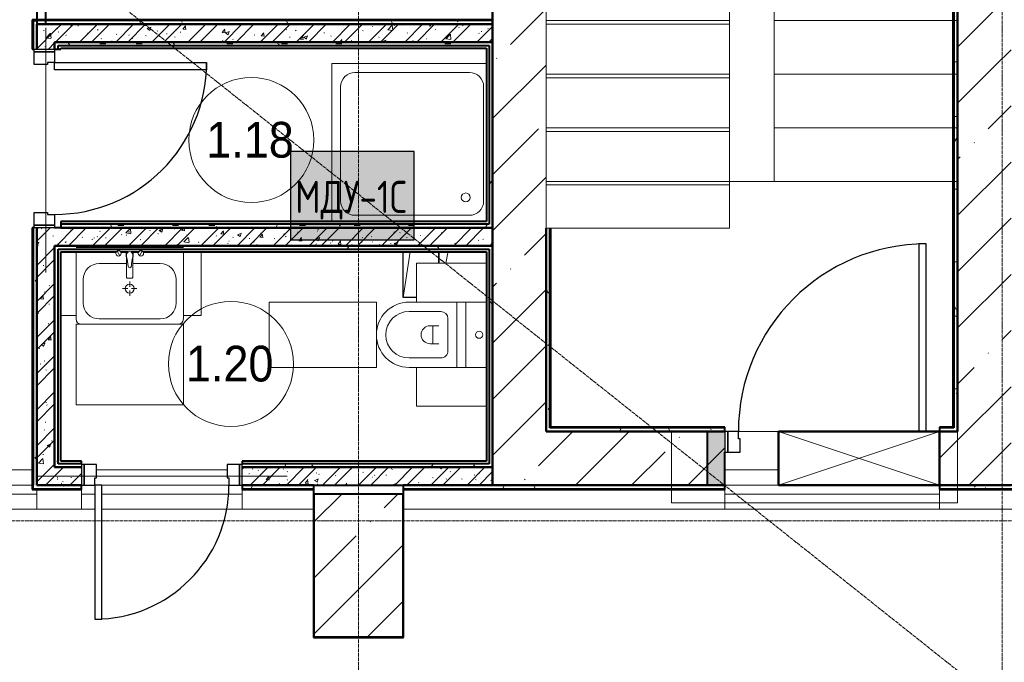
# Model space of a CAD drawing. Header units: millimetres. Extents: x -135639 to 224623, y -383017 to -59102.
# Tile 353 of 494: x 79918 to 85426, y -178213 to -174616. Entities that reach past the tile are written whole.
import ezdxf

# ---------------------------------------------------------------- set-up
doc = ezdxf.new("R2010")
doc.units = ezdxf.units.MM
for name, pattern in [('ADSK_Линия сетки', [25, 20, -2.5, 0, -2.5]), ('Линия сетки', [25, 20, -2.5, 0, -2.5]), ('Сверху', [3.96875, 2.38125, -1.5875]), ('Сверху_2_', [4.5, 3, -1.5]), ('Штрих_3_1_5_', [4.5, 3, -1.5])]:
    doc.linetypes.add(name, pattern=pattern)
for name, color, linetype, lineweight in [('A-000-M_MASS', 7, 'Continuous', 18), ('A-010-A_ROOM', 7, 'Continuous', 20), ('A-200-M_WALL', 7, 'Continuous', 18), ('A-200-M_WALL_EXT', 7, 'Continuous', 18), ('A-200-M_WALL_INT', 7, 'Continuous', 18), ('A-200-M_WALL_PAT', 7, 'Continuous', 40), ('A-242-M_STAIR', 7, 'Continuous', 18), ('A-242-MB_STAIR', 7, 'Сверху_2_', 18), ('A-314-M_WINDOW', 7, 'Continuous', 18), ('A-325-M_DOOR', 7, 'Continuous', 18), ('A-325-M_DOOR__FRAME', 7, 'Continuous', 30), ('A-325-M_DOOR_OPENING', 7, 'Continuous', 18), ('A-325-M_DOOR_PANEL', 7, 'Continuous', 30), ('A-700-M_FFE', 7, 'Continuous', 18), ('M-520-M_DRAINAGE_FW', 7, 'Continuous', 18), ('S-280-M_COLUMN', 7, 'Continuous', 18), ('S-280-M_STRUCT_FRAME', 7, 'Continuous', 18), ('Z-030-M_GRID', 7, 'Continuous', 9), ('Z-060-M_DETAIL', 7, 'Continuous', 18), ('Арматура воздуховодов', 7, 'Continuous', 18), ('ОС', 5, 'Continuous', 25)]:
    doc.layers.add(name, color=color, linetype=linetype, lineweight=lineweight)
doc.layers.add('ССПС', color=5, linetype='Continuous')
doc.styles.add('1111', font='isocpeur.ttf')
doc.styles.add('Arial_2', font='arial.ttf', dxfattribs={"width": 0.9, "height": 400})
pattern_1 = [(50, (0, 0), (218.62117, -19.1268), [22.86, -251.46]), (355, (0, 0), (-42.2919, 229.2684), [18.288, -201.168]), (100.451, (18.22, -1.6), (176.33107, 210.13963), [19.428, -213.708]), (46.184, (0, 60.96), (325.29495, -50.45164), [34.29, -377.19]), (96.636, (27.1, 56.76), (284.883, 296.9127), [29.142, -320.562]), (351.184, (0, 60.96), (284.8858, 296.9107), [27.432, -301.752]), (21, (30.48, 45.72), (181.93753, -122.71832), [22.86, -251.46]), (326, (30.48, 45.72), (74.1622, 221.0262), [18.288, -201.168]), (71.451, (45.64, 35.5), (256.10035, 98.30526), [19.428, -213.708]), (37.5, (0, 0), (3.70639, 101.465895), [3.353, -195.377, 3.353, -200.863, -201.93]), (37.5, (0, 0), (3.70639, 101.465895), [-402.946, 3.353, -198.577]), (7.5, (0, 0), (80.18358, 120.21653), [3.353, -113.081, 3.353, -190.805, -76.962]), (7.5, (0, 0), (80.18358, 120.21653), [-310.591, 3.353, -73.609]), (327.5, (-67.97, 0), (162.70865, -6.87497), [3.353, -72.847, 3.353, -234.391, -315.468]), (327.5, (-67.97, 0), (162.70865, -6.87497), [-313.944, 3.353, -312.115]), (317.5, (-98.45, 0), (177.75468, 30.51183), [3.353, -95.707, 3.353, -154.534, -224.028]), (317.5, (-98.45, 0), (177.75468, 30.51183), [-256.946, 3.353, -220.675])]
pattern_2 = [(45, (0, 0), (-101.02788, 101.02788), []), (45, (67.35, 0), (-101.02788, 101.02788), [])]
pattern_3 = [(0, (0, 0), (406.4, 101.6), [33.528, -271.272, 33.528, -271.272, -1625.6]), (0, (0, 0), (406.4, 101.6), [-609.6, 33.528, -576.072, 33.528, -271.272, -711.2]), (0, (0, 0), (406.4, 101.6), [-1524, 33.528, -169.672, 33.528, -474.472]), (120, (152.4, 50.8), (-291.18818, 301.15272), [33.528, -271.272, 33.528, -271.272, -1625.6]), (120, (152.4, 50.8), (-291.18818, 301.15272), [-609.6, 33.528, -576.072, 33.528, -271.272, -711.2]), (120, (152.4, 50.8), (-291.18818, 301.15272), [-1524, 33.528, -169.672, 33.528, -474.472]), (240, (203.2, 254), (-115.21182, -402.75272), [33.528, -271.272, 33.528, -271.272, -1625.6]), (240, (203.2, 254), (-115.21182, -402.75272), [-609.6, 33.528, -576.072, 33.528, -271.272, -711.2]), (240, (203.2, 254), (-115.21182, -402.75272), [-1524, 33.528, -169.672, 33.528, -474.472])]
pattern_4 = [(45, (0, 0), (-314.309, 314.309), []), (45, (314.3, 0), (-314.309, 314.309), [555.625, -111.125, 3.353, -107.772])]

# ---------------------------------------------------------------- blocks, each defined once
blk = doc.blocks.new('MR_Унитаз напольный - Санузел с ванной-V35-B1_-7_650_')
at = {"layer": 'M-520-M_DRAINAGE_FW', "color": 253, "true_color": 0xaaaaaa}
for p, q in [((-182.5, 165), (-182.5, 50)), ((182.5, 50), (182.5, 165)), ((-182.5, 50), (182.5, 50)), ((182.5, 50), (-182.5, 50)), ((-182.5, 50), (-182.5, 0)), ((-182.5, 0), (182.5, 0)), ((182.5, 0), (182.5, 50)), ((182.5, 0), (-182.5, 0)), ((-182.5, 0), (-182.5, -267.5)), ((-90, -50), (90, -50)), ((182.5, -267.5), (182.5, 0)), ((-130, -267.5), (-130, -90)), ((-50, -150), (-50, -100)), ((50, -100), (50, -150)), ((130, -90), (130, -267.5)), ((-50, -135), (50, -135))]:
    blk.add_line(p, q, dxfattribs=at)
for centre, radius, start, end in [((0, 125), 20, 0, 180), ((0, 125), 20, 180, 0), ((-90, -90), 40, 90, 180), ((90, -90), 40, 360, 90), ((0, -150), 50, 180, 0), ((0, -267.5), 182.5, 180, 360), ((0, -267.5), 130, 180, 0)]:
    blk.add_arc(centre, radius, start, end, dxfattribs=at)
blk = doc.blocks.new('MR_Зона обслуживания - MR_Зона обслуживания-2663528-B1_-7_650_')
at = {"layer": 'A-700-M_FFE', "color": 253, "lineweight": 9, "true_color": 0xaaaaaa}
for p, q in [((182.5, 0), (-182.5, 0)), ((-182.5, 0), (-182.5, -600)), ((182.5, -600), (182.5, 0)), ((-182.5, -600), (182.5, -600))]:
    blk.add_line(p, q, dxfattribs=at)
blk = doc.blocks.new('MR_Зона обслуживания - MR_Зона обслуживания-V36-B1_-7_650_')
at = {"layer": 'A-700-M_FFE', "color": 253, "lineweight": 9, "true_color": 0xaaaaaa}
for p, q in [((108.8, -425), (108.8, -35)), ((-108.8, -425), (108.8, -425))]:
    blk.add_line(p, q, dxfattribs=at)
blk = doc.blocks.new('MR_Зона обслуживания - MR_Зона обслуживания-V37-B1_-7_650_')
at = {"layer": 'A-700-M_FFE', "color": 253, "lineweight": 9, "true_color": 0xaaaaaa}
for p, q in [((-108.8, -35), (-108.8, -425)), ((-108.8, -425), (108.8, -425))]:
    blk.add_line(p, q, dxfattribs=at)
blk = doc.blocks.new('A_PLU_WashingBath - A_PLU_WashingBath-V38-B1_-7_650_')
at = {"layer": 'M-520-M_DRAINAGE_FW', "color": 253, "true_color": 0xaaaaaa}
for p, q in [((-320, 400), (320, 400)), ((450, -450), (450, 435)), ((-400, -320), (-400, 320)), ((400, 320), (400, -320)), ((320, -400), (-320, -400)), ((-415, -450), (450, -450))]:
    blk.add_line(p, q, dxfattribs=at)
blk.add_circle((-300, 300), 25, dxfattribs=at)
for centre, start, end in [((-320, 320), 90, 180), ((320, 320), 0, 90), ((-320, -320), 180, 270), ((320, -320), 270, 0)]:
    blk.add_arc(centre, 80, start, end, dxfattribs=at)
blk = doc.blocks.new('MR_Тумба-Умывальник с зеркалом - Тумба-умывальник_600-V39-B1_-7_650_')
at = {"layer": 'M-520-M_DRAINAGE_FW', "color": 253, "true_color": 0xaaaaaa}
for p, q in [((-300, -20), (300, -20)), ((-69.7, -39.8), (-55.6, -66.3)), ((-20, -45), (-20, -73.1)), ((20, -73.1), (20, -45)), ((69.7, -39.8), (55.6, -66.3)), ((-17, -110), (-170, -110)), ((-20, -73.1), (-17, -73.1)), ((-17, -60), (-17, -73.1)), ((-17, -73.1), (-17, -187.9)), ((17, -73.1), (17, -60)), ((17, -187.9), (17, -73.1)), ((17, -73.1), (20, -73.1)), ((170, -110), (17, -110)), ((-260, -200), (-260, -330)), ((-14, -190.9), (14, -190.9)), ((0, -210), (0, -240)), ((260, -330), (260, -200)), ((-10, -250), (-40, -250)), ((0, -290), (0, -260)), ((40, -250), (10, -250)), ((-300, -400), (-300, -420)), ((-170, -420), (170, -420)), ((300, -420), (300, -400))]:
    blk.add_line(p, q, dxfattribs=at)
for centre, radius, start, end in [((-62.7, -53.1), 15, 360, 180), ((-62.7, -53.1), 15, 180, 360), ((0, -60), 17, 360, 180), ((62.7, -53.1), 15, 360, 180), ((62.7, -53.1), 15, 180, 360), ((-170, -200), 90, 90, 180), ((-217.6, -129.9), 208.5, 1.5946, 15.8177), ((217.6, -129.9), 208.5, 164.1823, 178.4054), ((170, -200), 90, 360, 90), ((0, -124.1), 9.19, 180, 360), ((-14, -187.9), 3, 180, 270), ((-14, -187.9), 3, 195, 255), ((14, -187.9), 3, 270, 0), ((14, -187.9), 3, 285, 345), ((0, -250), 25, 0, 180), ((0, -250), 25, 180, 0), ((-170, -330), 90, 180, 270), ((170, -330), 90, 270, 360), ((-270, -420), 30, 180, 270), ((270, -420), 30, 270, 360)]:
    blk.add_arc(centre, radius, start, end, dxfattribs=at)
blk = doc.blocks.new('MR_Зона обслуживания - MR_Зона обслуживания-2663546-B1_-7_650_')
at = {"layer": 'A-700-M_FFE', "color": 253, "lineweight": 9, "true_color": 0xaaaaaa}
for p, q in [((300, 0), (-300, 0)), ((-300, 0), (-300, -450)), ((300, -450), (300, 0)), ((-300, -450), (300, -450))]:
    blk.add_line(p, q, dxfattribs=at)
blk = doc.blocks.new('MR_Зона обслуживания - MR_Зона обслуживания-V40-B1_-7_650_')
at = {"layer": 'A-700-M_FFE', "color": 253, "lineweight": 9, "true_color": 0xaaaaaa}
for p, q in [((-50, -45), (-50, -400)), ((50, -400), (50, -45)), ((-50, -400), (50, -400))]:
    blk.add_line(p, q, dxfattribs=at)
blk = doc.blocks.new('MR_Зона обслуживания - MR_Зона обслуживания-V41-B1_-7_650_')
at = {"layer": 'A-700-M_FFE', "color": 253, "lineweight": 9, "true_color": 0xaaaaaa}
for p, q in [((50, -400), (50, -45)), ((-35, -400), (50, -400))]:
    blk.add_line(p, q, dxfattribs=at)
blk = doc.blocks.new('101_Дверь_Однопольная - _ПЧ_Мет_700х2000_Служеб помещения_EI30_Л-4453964-B1_-7_650_')
at = {"layer": 'A-325-M_DOOR', "color": 253, "lineweight": 30, "true_color": 0xaaaaaa}
for p, q in [((-435, 50), (-450, 50)), ((-450, 50), (-450, -65)), ((-435, -65), (-435, 50)), ((450, 50), (435, 50)), ((435, 50), (435, -65)), ((450, -65), (450, 50)), ((-450, -65), (-435, -65)), ((435, -65), (450, -65))]:
    blk.add_line(p, q, dxfattribs=at)
at = {"layer": 'A-325-M_DOOR__FRAME', "color": 253, "true_color": 0xaaaaaa}
for p, q in [((-375, 50), (-435, 50)), ((-435, 50), (-435, -65)), ((-375, 10), (-375, 50)), ((-365, 10), (-375, 10)), ((-365, -65), (-365, 10)), ((375, 10), (365, 10)), ((365, 10), (365, -65)), ((435, 50), (375, 50)), ((375, 50), (375, 10)), ((435, -65), (435, 50)), ((-435, -65), (-365, -65)), ((365, -65), (435, -65))]:
    blk.add_line(p, q, dxfattribs=at)
at = {"layer": 'A-325-M_DOOR_PANEL', "color": 253, "true_color": 0xaaaaaa}
for p, q in [((375, 800), (335, 800)), ((335, 800), (335, 50)), ((375, 50), (375, 800)), ((335, 50), (375, 50))]:
    blk.add_line(p, q, dxfattribs=at)
blk.add_arc((375, 50), 750, 90, 180, dxfattribs=at)
blk = doc.blocks.new('101_Дверь_Однопольная - _ПЧ_Мет_800х2000_Служеб помещения_EI30_Пр-4453914-B1_-7_650_')
at = {"layer": 'A-325-M_DOOR', "color": 253, "lineweight": 30, "true_color": 0xaaaaaa}
for p, q in [((-500, 50), (-485, 50)), ((-500, -65), (-500, 50)), ((-485, 50), (-485, -65)), ((485, -65), (485, 50)), ((485, 50), (500, 50)), ((500, 50), (500, -65)), ((-485, -65), (-500, -65)), ((500, -65), (485, -65))]:
    blk.add_line(p, q, dxfattribs=at)
at = {"layer": 'A-325-M_DOOR__FRAME', "color": 253, "true_color": 0xaaaaaa}
for p, q in [((-485, 50), (-425, 50)), ((-485, -65), (-485, 50)), ((-425, 50), (-425, 10)), ((-425, 10), (-415, 10)), ((-415, 10), (-415, -65)), ((415, 10), (425, 10)), ((415, -65), (415, 10)), ((425, 50), (485, 50)), ((425, 10), (425, 50)), ((485, 50), (485, -65)), ((-415, -65), (-485, -65)), ((485, -65), (415, -65))]:
    blk.add_line(p, q, dxfattribs=at)
at = {"layer": 'A-325-M_DOOR_PANEL', "color": 253, "true_color": 0xaaaaaa}
for p, q in [((-425, 900), (-385, 900)), ((-425, 50), (-425, 900)), ((-385, 900), (-385, 50)), ((-385, 50), (-425, 50))]:
    blk.add_line(p, q, dxfattribs=at)
blk.add_arc((-425, 50), 850, 0, 90, dxfattribs=at)
blk = doc.blocks.new('101_Дверь_Однопольная - _ПЧ_Мет_1000х2000_ЛК_EIS60_Л-3415675-B1_-7_650_')
at = {"layer": 'A-325-M_DOOR', "color": 253, "lineweight": 30, "true_color": 0xaaaaaa}
for p, q in [((-585, 150), (-600, 150)), ((-600, 150), (-600, 35)), ((-585, 35), (-585, 150)), ((-600, 35), (-585, 35))]:
    blk.add_line(p, q, dxfattribs=at)
at = {"layer": 'A-325-M_DOOR__FRAME', "color": 253, "true_color": 0xaaaaaa}
for p, q in [((-525, 150), (-585, 150)), ((-585, 150), (-585, 35)), ((-525, 110), (-525, 150)), ((-515, 110), (-525, 110)), ((-515, 35), (-515, 110)), ((-585, 35), (-515, 35))]:
    blk.add_line(p, q, dxfattribs=at)
at = {"layer": 'A-325-M_DOOR_PANEL', "color": 253, "true_color": 0xaaaaaa}
for p, q in [((525, 1200), (485, 1200)), ((485, 1200), (485, 150)), ((525, 150), (525, 1200))]:
    blk.add_line(p, q, dxfattribs=at)
blk.add_arc((525, 150), 1050, 90, 180, dxfattribs=at)
blk = doc.blocks.new('ПР - _ПЧ_900_100_Оп250-250_Шаг300_Арм16_Арм10-V82-B1_-7_650_')
at = {"layer": 'S-280-M_STRUCT_FRAME', "color": 21, "true_color": 0xffaaaa}
for p, q in [((-700, 0), (700, 0)), ((-700, 0), (-450, 0)), ((-365, 0), (365, 0)), ((450, 0), (700, 0))]:
    blk.add_line(p, q, dxfattribs=at)
blk = doc.blocks.new('ПР - _ПЧ_1000_100_Оп250-120_Шаг300_Арм16_Арм10-3254815-B1_-7_650_')
at = {"layer": 'S-280-M_STRUCT_FRAME', "color": 21, "true_color": 0xffaaaa}
for p, q in [((-620, 0), (750, 0)), ((-620, 0), (-500, 0)), ((-415, 0), (415, 0)), ((-415, 0), (415, 0)), ((500, 0), (750, 0))]:
    blk.add_line(p, q, dxfattribs=at)
blk = doc.blocks.new('CP_ДШ_Hanytex_TopJoint 24C_Половина - CP_ДШ_Hanytex_TopJoint 24C_Половина-3657793-B1_-7_650_')
at = {"layer": 'A-000-M_MASS', "color": 253, "true_color": 0xaaaaaa}
for p, q in [((0, 0), (0, 110)), ((250, 110), (0, 110)), ((250, 110), (250, 0))]:
    blk.add_line(p, q, dxfattribs=at)
blk = doc.blocks.new('CP_ДШ_Hanytex_TopJoint 24C_Половина - CP_ДШ_Hanytex_TopJoint 24C_Половина-3669865-B1_-7_650_')
at = {"layer": 'A-000-M_MASS', "color": 253, "true_color": 0xaaaaaa}
for p, q in [((400, 110), (0, 110)), ((400, 110), (400, 0)), ((0, 0), (0, 25))]:
    blk.add_line(p, q, dxfattribs=at)
blk = doc.blocks.new('CP_ДШ_Hanytex_TopJoint 24C_Половина - CP_ДШ_Hanytex_TopJoint 24C_Половина-3657791-B1_-7_650_')
at = {"layer": 'A-000-M_MASS', "color": 253, "true_color": 0xaaaaaa}
for p, q in [((0, 0), (0, 110)), ((1800, 110), (0, 110)), ((1800, 25), (1800, 0))]:
    blk.add_line(p, q, dxfattribs=at)
blk = doc.blocks.new('CP_ДШ_Hanytex_TopJoint 24C_Половина - CP_ДШ_Hanytex_TopJoint 24C_Половина-4553048-B1_-7_650_')
at = {"layer": 'A-000-M_MASS', "color": 253, "true_color": 0xaaaaaa}
for q in [(25, 110), (600, 0)]:
    blk.add_line((600, 110), q, dxfattribs=at)
blk = doc.blocks.new('CP_ДШ_Hanytex_TopJoint 24C - CP_ДШ_Hanytex_TopJoint 24C-3950307-B1_-7_650_')
at = {"layer": 'A-000-M_MASS', "color": 253, "true_color": 0xaaaaaa}
for p, q in [((1525, 110), (400, 110)), ((0, 25), (0, -25)), ((0, -110), (0, 25)), ((1525, 25), (400, 25)), ((1550, -25), (1550, 0)), ((1550, 0), (1550, -110)), ((0, -25), (1550, -25)), ((1550, -110), (0, -110))]:
    blk.add_line(p, q, dxfattribs=at)
blk = doc.blocks.new('CP_ДШ_Hanytex_TopJoint 24C - CP_ДШ_Hanytex_TopJoint 24C_на опорах-4281669-B1_-7_650_')
at = {"layer": 'A-000-M_MASS', "color": 253, "true_color": 0xaaaaaa}
for p, q in [((815, 110), (85, 110)), ((0, 0), (0, -25)), ((0, -110), (0, 0)), ((825, 25), (115, 25)), ((900, -25), (900, 0)), ((900, 0), (900, -110)), ((0, -25), (75, -25)), ((115, -25), (900, -25)), ((75, -110), (0, -110)), ((900, -110), (115, -110))]:
    blk.add_line(p, q, dxfattribs=at)
blk = doc.blocks.new('CP_ДШ_Hanytex_TopJoint 24C - CP_ДШ_Hanytex_TopJoint 24C-V135-B1_-7_650_')
at = {"layer": 'A-000-M_MASS', "color": 253, "true_color": 0xaaaaaa}
for p, q in [((300, 110), (0, 110)), ((300, 25), (0, 25)), ((0, 0), (0, -25)), ((0, -110), (0, 0)), ((1200, -25), (1200, 0)), ((1200, 0), (1200, -110)), ((0, -25), (1200, -25)), ((1200, -110), (0, -110))]:
    blk.add_line(p, q, dxfattribs=at)
blk = doc.blocks.new('135_SLK_GD_AR_rvt-1-B1_-7_650_')
at = {"layer": 'A-200-M_WALL_PAT', "lineweight": 9, "true_color": 0xaaaaaa}
h = blk.add_hatch(dxfattribs=at)
h.set_pattern_fill('FP_11', color=253, style=0, pattern_type=2)
h.set_pattern_definition(pattern_3)
h.paths.add_polyline_path([(91020, 15920), (91020, 17037.5), (91000, 17037.5), (91000, 15920)])
h.paths.add_polyline_path([(91016.6, 20940), (91020, 20940), (91020, 21980), (91000, 21980), (91000, 20940)])
h = blk.add_hatch(dxfattribs=at)
h.set_pattern_fill('FP_11', color=253, style=0, pattern_type=2)
h.set_pattern_definition(pattern_3)
h.paths.add_polyline_path([(93280, 15920), (93300, 15920), (93300, 22000), (93280, 22000), (93280, 15925)])
h = blk.add_hatch(dxfattribs=at)
h.set_pattern_fill('FP_11', color=253, style=0, pattern_type=2)
h.set_pattern_definition(pattern_3)
h.paths.add_polyline_path([(88150, 15600), (88150, 17040), (88130, 17040), (88130, 15600)])
h.paths.add_polyline_path([(88130, 18040), (88150, 18040), (88150, 18200), (88130, 18200)])
h = blk.add_hatch(dxfattribs=at)
h.set_pattern_fill('FP_11', color=253, style=0, pattern_type=2)
h.set_pattern_definition(pattern_3)
h.paths.add_polyline_path([(90700, 18180), (90700, 18200), (88150, 18200), (88150, 18180), (90163.4, 18180)])
h = blk.add_hatch(dxfattribs=at)
h.set_pattern_fill('FP_1', color=253, style=0, pattern_type=2)
h.set_pattern_definition(pattern_1)
h.paths.add_polyline_path([(88150, 15600), (88250, 15600), (88250, 17040), (88150, 17040), (88150, 15786)])
h.paths.add_polyline_path([(88150, 18040), (88250, 18040), (88250, 18180), (88150, 18180)])
h = blk.add_hatch(dxfattribs=at)
h.set_pattern_fill('FP_2', color=253, style=0, pattern_type=2)
h.set_pattern_definition(pattern_2)
h.paths.add_polyline_path([(88150, 15600), (88250, 15600), (88250, 17040), (88150, 17040), (88150, 15786)])
h.paths.add_polyline_path([(88150, 18040), (88250, 18040), (88250, 18180), (88150, 18180)])
h = blk.add_hatch(dxfattribs=at)
h.set_pattern_fill('FP_1', color=253, style=0, pattern_type=2)
h.set_pattern_definition(pattern_1)
h.paths.add_polyline_path([(88250, 18080), (90700, 18080), (90700, 18180), (88250, 18180)])
h = blk.add_hatch(dxfattribs=at)
h.set_pattern_fill('FP_2', color=253, style=0, pattern_type=2)
h.set_pattern_definition(pattern_2)
h.paths.add_polyline_path([(88250, 18080), (90700, 18080), (90700, 18180), (88250, 18180)])
h = blk.add_hatch(dxfattribs=at)
h.set_pattern_fill('FP_11', color=253, style=0, pattern_type=2)
h.set_pattern_definition(pattern_3)
h.paths.add_polyline_path([(88270, 18060), (90680, 18060), (90680, 18080), (88250, 18080), (88250, 18060)])
h = blk.add_hatch(dxfattribs=at)
h.set_pattern_fill('FP_11', color=253, style=0, pattern_type=2)
h.set_pattern_definition(pattern_3)
h.paths.add_polyline_path([(90700, 17040), (90700, 18080), (90680, 18080), (90680, 17040)])
h = blk.add_hatch(dxfattribs=at)
h.set_pattern_fill('FP_1', color=253, style=0, pattern_type=2)
h.set_pattern_definition(pattern_1)
h.paths.add_polyline_path([(89221.9, 16940), (90700, 16940), (90700, 17040), (88250, 17040), (88250, 16940), (88751.1, 16940)])
h = blk.add_hatch(dxfattribs=at)
h.set_pattern_fill('FP_2', color=253, style=0, pattern_type=2)
h.set_pattern_definition(pattern_2)
h.paths.add_polyline_path([(89221.9, 16940), (90700, 16940), (90700, 17040), (88250, 17040), (88250, 16940), (88751.1, 16940)])
h = blk.add_hatch(dxfattribs=at)
h.set_pattern_fill('FP_11', color=253, style=0, pattern_type=2)
h.set_pattern_definition(pattern_3)
h.paths.add_polyline_path([(89221.9, 17040), (90680, 17040), (90680, 17060), (88285, 17060), (88285, 17040), (88751.1, 17040)])
h = blk.add_hatch(dxfattribs=at)
h.set_pattern_fill('FP_11', color=253, style=0, pattern_type=2)
h.set_pattern_definition(pattern_3)
h.paths.add_polyline_path([(88751.1, 16920), (90680, 16920), (90680, 16940), (88250, 16940), (88250, 16920), (88280.4, 16920)])
h = blk.add_hatch(dxfattribs=at)
h.set_pattern_fill('FP_11', color=253, style=0, pattern_type=2)
h.set_pattern_definition(pattern_3)
h.paths.add_polyline_path([(88270, 15700), (88270, 16920), (88250, 16920), (88250, 15700)])
h = blk.add_hatch(dxfattribs=at)
h.set_pattern_fill('FP_11', color=253, style=0, pattern_type=2)
h.set_pattern_definition(pattern_3)
h.paths.add_polyline_path([(90700, 15700), (90700, 16940), (90680, 16940), (90680, 15700)])
h = blk.add_hatch(dxfattribs=at)
h.set_pattern_fill('FP_11', color=253, style=0, pattern_type=2)
h.set_pattern_definition(pattern_3)
h.paths.add_polyline_path([(91000, 15900), (92000, 15900), (92000, 15920), (91000, 15920)])
h.paths.add_polyline_path([(93300, 15900), (93300, 15920), (93200, 15920), (93200, 15900)])
at = {"layer": 'A-200-M_WALL_PAT', "lineweight": 18, "true_color": 0xcbcbcb}
blk.add_hatch(color=9, dxfattribs=at).paths.add_polyline_path([(91900, 15600), (92000, 15600), (92000, 15900), (91900, 15900), (91900, 15785)])
at = {"layer": 'A-200-M_WALL_PAT', "lineweight": 9, "true_color": 0xaaaaaa}
h = blk.add_hatch(dxfattribs=at)
h.set_pattern_fill('FP_1', color=253, style=0, pattern_type=2)
h.set_pattern_definition(pattern_1)
h.paths.add_polyline_path([(88280.4, 15600), (88400, 15600), (88400, 15700), (88250, 15700), (88250, 15600)])
h.paths.add_polyline_path([(89300, 15600), (90700, 15600), (90700, 15700), (89300, 15700)])
h = blk.add_hatch(dxfattribs=at)
h.set_pattern_fill('FP_2', color=253, style=0, pattern_type=2)
h.set_pattern_definition(pattern_2)
h.paths.add_polyline_path([(88280.4, 15600), (88400, 15600), (88400, 15700), (88250, 15700), (88250, 15600)])
h.paths.add_polyline_path([(89300, 15600), (90700, 15600), (90700, 15700), (89300, 15700)])
h = blk.add_hatch(dxfattribs=at)
h.set_pattern_fill('FP_11', color=253, style=0, pattern_type=2)
h.set_pattern_definition(pattern_3)
h.paths.add_polyline_path([(90680, 15700), (90680, 15720), (89300, 15720), (89300, 15700), (90665, 15700)])
h.paths.add_polyline_path([(88270, 15700), (88400, 15700), (88400, 15720), (88270, 15720)])
h = blk.add_hatch(dxfattribs=at)
h.set_pattern_fill('FP_11', color=253, style=0, pattern_type=2)
h.set_pattern_definition(pattern_3)
h.paths.add_polyline_path([(89700, 15580), (89700, 15600), (89300, 15600), (89300, 15580)])
h.paths.add_polyline_path([(88400, 15580), (88400, 15600), (88130, 15600), (88130, 15580), (88280.4, 15580)])
h = blk.add_hatch(dxfattribs=at)
h.set_pattern_fill('FP_11', color=253, style=0, pattern_type=2)
h.set_pattern_definition(pattern_3)
h.paths.add_polyline_path([(93780, 15580), (93800, 15580), (93800, 15600), (93200, 15600), (93200, 15580)])
h.paths.add_polyline_path([(92000, 15580), (92000, 15600), (90200, 15600), (90200, 15580), (91104.9, 15580)])
at = {"layer": 'A-200-M_WALL', "color": 253, "lineweight": 40, "true_color": 0xaaaaaa}
for p, q in [((93280, 21980), (93280, 15925)), ((88130, 18200), (88130, 18040)), ((88130, 18200), (88150, 18200)), ((90700, 18200), (88150, 18200)), ((88150, 18180), (88200, 18180)), ((88150, 18180), (88150, 18040)), ((88200, 18180), (88150, 18180)), ((88150, 18040), (88150, 18180)), ((88250, 18080), (90665, 18080)), ((90665, 18080), (88250, 18080)), ((90680, 18080), (90665, 18080)), ((88250, 18060), (88250, 18045)), ((88250, 18040), (88250, 18045)), ((88250, 18045), (88250, 18040)), ((88270, 18060), (90665, 18060)), ((88270, 18045), (88270, 18060)), ((88270, 18040), (88270, 18045)), ((90665, 18060), (90680, 18060)), ((90680, 18060), (90680, 17060)), ((88130, 17040), (88130, 15600)), ((88150, 17040), (88150, 15600)), ((88150, 15600), (88150, 17040)), ((90665, 17060), (88285, 17060)), ((90665, 17040), (88285, 17040)), ((88285, 17040), (90665, 17040)), ((90680, 17060), (90665, 17060)), ((90665, 17040), (90680, 17040)), ((91020, 15925), (91020, 17037.5)), ((88250, 16940), (90665, 16940)), ((90665, 16940), (88250, 16940)), ((88250, 16920), (88250, 16905)), ((88270, 16920), (90665, 16920)), ((88270, 16905), (88270, 16920)), ((90680, 16940), (90665, 16940)), ((90665, 16920), (90680, 16920)), ((90680, 16920), (90680, 15720)), ((88250, 15700), (88250, 16905)), ((88250, 16905), (88250, 15700)), ((88270, 15720), (88270, 16905)), ((91020, 15920), (91020, 15925)), ((92000, 15920), (91020, 15920)), ((93280, 15920), (93200, 15920)), ((93280, 15925), (93280, 15920)), ((91900, 15900), (91900, 15600)), ((92000, 15900), (91900, 15900)), ((91900, 15900), (92000, 15900)), ((92000, 15600), (92000, 15785)), ((88285, 15720), (88270, 15720)), ((88270, 15700), (88285, 15700)), ((88400, 15720), (88285, 15720)), ((88400, 15700), (88285, 15700)), ((88285, 15700), (88400, 15700)), ((90665, 15720), (89300, 15720)), ((90665, 15700), (89300, 15700)), ((89300, 15700), (90665, 15700)), ((90680, 15720), (90665, 15720)), ((90665, 15700), (90680, 15700)), ((88130, 15580), (88130, 15600)), ((88250, 15600), (88400, 15600)), ((88400, 15600), (88250, 15600)), ((89300, 15600), (89700, 15600)), ((89700, 15600), (89300, 15600)), ((91900, 15600), (92000, 15600)), ((92000, 15600), (91900, 15600)), ((88130, 15580), (88400, 15580)), ((89300, 15580), (89700, 15580)), ((90200, 15580), (92000, 15580)), ((93200, 15580), (93780, 15580))]:
    blk.add_line(p, q, dxfattribs=at)
at = {"layer": 'A-200-M_WALL_INT', "color": 253, "lineweight": 40, "true_color": 0xaaaaaa}
for p, q in [((90698, 22025), (90698, 18205)), ((93275, 21975), (93275, 15925)), ((90700, 18205), (90700, 21050)), ((93300, 15925), (93300, 21050)), ((88150, 19569), (88150, 18180)), ((88200, 18180), (88200, 19569)), ((88130, 18205), (88125, 18205)), ((88125, 18205), (88125, 18040)), ((88150, 18205), (88130, 18205)), ((90700, 18205), (88150, 18205)), ((88150, 18180), (90700, 18180)), ((88250, 18180), (88200, 18180)), ((90700, 18180), (88250, 18180)), ((90698, 18205), (90700, 18205)), ((90700, 18180), (90700, 18205)), ((90700, 18080), (90700, 18180)), ((88250, 18045), (88250, 18080)), ((88250, 18080), (88250, 18060)), ((90665, 18080), (90700, 18080)), ((90700, 18080), (90680, 18080)), ((90700, 17040), (90700, 18080)), ((88125, 18040), (88135, 18040)), ((88250, 18040), (88285, 18040)), ((88285, 18045), (90665, 18045)), ((88285, 18040), (88285, 18045)), ((90665, 18045), (90665, 17075)), ((90665, 17075), (88285, 17075)), ((88285, 17075), (88285, 17040)), ((88135, 17040), (88125, 17040)), ((88125, 17040), (88125, 15600)), ((88285, 17040), (88250, 17040)), ((90700, 17040), (90665, 17040)), ((90680, 17040), (90700, 17040)), ((90700, 16940), (90700, 17040)), ((91000, 17037.5), (91000, 15925)), ((91025, 15925), (91025, 17037.5)), ((88250, 16905), (88250, 16940)), ((88250, 16940), (88250, 16920)), ((90665, 16940), (90700, 16940)), ((90700, 16940), (90680, 16940)), ((90700, 15700), (90700, 16940)), ((88285, 16905), (88594.9, 16905)), ((88285, 15735), (88285, 16905)), ((88619.6, 16905), (88662.2, 16905)), ((88677.8, 16905), (88720.2, 16905)), ((88744.9, 16905), (90665, 16905)), ((90665, 16905), (90665, 15735)), ((91000, 15925), (91000, 15920)), ((91000, 15920), (91000, 15900)), ((92000, 15925), (91025, 15925)), ((92000, 15900), (92000, 15925)), ((93275, 15925), (93200, 15925)), ((93200, 15925), (93200, 15900)), ((93300, 15920), (93300, 15925)), ((93300, 15900), (93300, 15920)), ((91000, 15900), (91900, 15900)), ((93200, 15900), (93300, 15900)), ((88285, 15700), (88250, 15700)), ((88250, 15700), (88270, 15700)), ((88400, 15735), (88285, 15735)), ((88400, 15715), (88400, 15735)), ((90665, 15735), (89300, 15735)), ((89300, 15735), (89300, 15715)), ((90700, 15700), (90665, 15700)), ((90680, 15700), (90700, 15700)), ((90700, 15600), (90700, 15700)), ((88125, 15600), (88125, 15580)), ((88150, 15600), (88250, 15600)), ((88250, 15600), (88150, 15600)), ((88400, 15575), (88400, 15600)), ((89300, 15600), (89300, 15575)), ((89700, 15600), (90700, 15600)), ((89700, 15575), (89700, 15600)), ((91900, 15600), (90200, 15600)), ((90200, 15600), (90200, 15575)), ((92000, 15575), (92000, 15600)), ((93800, 15600), (93200, 15600)), ((93200, 15600), (93200, 15575)), ((88125, 15580), (88125, 15575)), ((88125, 15575), (88400, 15575)), ((89300, 15575), (89700, 15575)), ((89700, 15575), (89698, 15575)), ((89698, 15575), (89698, 14750)), ((89700, 14750), (89700, 15575)), ((90200, 15575), (92000, 15575)), ((90200, 15575), (90200, 14750)), ((90202, 15575), (90200, 15575)), ((90202, 14748), (90202, 15575)), ((93200, 15575), (93775, 15575)), ((89698, 14750), (89698, 14748)), ((89698, 14748), (90200, 14748)), ((90200, 14750), (89700, 14750)), ((90200, 14748), (90202, 14748))]:
    blk.add_line(p, q, dxfattribs=at)
at = {"layer": 'A-242-M_STAIR', "color": 253, "true_color": 0xaaaaaa}
for p, q in [((92025.1, 18500.1), (92025, 18200.1)), ((92275, 18200.1), (92275.1, 18500.1)), ((92025, 18200.1), (92025, 18180)), ((92275, 17900.1), (92275, 18200.1)), ((92275, 18200.1), (93275, 18200)), ((93300, 17900), (93300, 17950)), ((92275, 17600.1), (92275, 17900.1)), ((92275, 17900.1), (93275, 17900)), ((93300, 17600), (93300, 17900)), ((92275, 17300.1), (92275, 17600.1)), ((92275, 17600.1), (93275, 17600)), ((93300, 17300), (93300, 17600)), ((92275, 17300.1), (92025, 17300.1)), ((92275, 17300.1), (93275, 17300)), ((92000, 15900.1), (93085, 15900))]:
    blk.add_line(p, q, dxfattribs=at)
at = {"layer": 'A-242-M_STAIR', "color": 253, "linetype": 'Штрих_3_1_5_', "true_color": 0xaaaaaa}
for p, q in [((92275, 18200.1), (93275, 18200)), ((92275, 17900.1), (93275, 17900)), ((92275, 17600.1), (93275, 17600)), ((92275, 17300.1), (93275, 17300))]:
    blk.add_line(p, q, dxfattribs=at)
at = {"layer": 'A-242-MB_STAIR', "color": 253, "linetype": 'Сверху', "true_color": 0xaaaaaa}
for p, q in [((91000.2, 20900.1), (91000, 17300.1)), ((92025.2, 20900.1), (92025, 17300.1)), ((92275, 17300.1), (92275.2, 20900.1)), ((93300, 17300), (93300.2, 20900)), ((91000.1, 18500.1), (90999.9, 15900.1)), ((93299.9, 15500), (93300.2, 18500)), ((92025, 18200.1), (91000, 18200.1)), ((92025, 18200.1), (91000, 18200.1)), ((92275, 18200.1), (93300, 18200)), ((92275, 18200.1), (93300, 18200)), ((92025, 17900.1), (91000, 17900.1)), ((92025, 17900.1), (91000, 17900.1)), ((92275, 17900.1), (93300, 17900)), ((92275, 17900.1), (93300, 17900)), ((92025, 17600.1), (91000, 17600.1)), ((92025, 17600.1), (91000, 17600.1)), ((92275, 17600.1), (93300, 17600)), ((92275, 17600.1), (93300, 17600)), ((91000, 17300.2), (90999.9, 15900.1)), ((92025, 17300.1), (91000, 17300.1)), ((92025, 17300.1), (91000, 17300.1)), ((92275, 17300.1), (92025, 17300.1)), ((92275, 17300.1), (93300, 17300)), ((92275, 17300.1), (93300, 17300)), ((93299.9, 15900), (93300, 17300)), ((90999.9, 15900.1), (91700, 15900.1)), ((90999.9, 15900.1), (93299.9, 15900)), ((91700, 15900.1), (91700, 15500)), ((91700, 15500), (93299.9, 15500))]:
    blk.add_line(p, q, dxfattribs=at)
at = {"layer": 'A-000-M_MASS', "color": 253, "lineweight": 18, "true_color": 0xaaaaaa}
for name, p in [('CP_ДШ_Hanytex_TopJoint 24C - CP_ДШ_Hanytex_TopJoint 24C-3950307-B1_-7_650_', (86600, 15575)), ('CP_ДШ_Hanytex_TopJoint 24C - CP_ДШ_Hanytex_TopJoint 24C_на опорах-4281669-B1_-7_650_', (88400, 15575)), ('CP_ДШ_Hanytex_TopJoint 24C - CP_ДШ_Hanytex_TopJoint 24C-V135-B1_-7_650_', (92000, 15575))]:
    blk.add_blockref(name, p, dxfattribs=at)
at = {"layer": 'A-000-M_MASS', "color": 253, "lineweight": 18, "true_color": 0xaaaaaa, "rotation": 180}
for name, p in [('CP_ДШ_Hanytex_TopJoint 24C_Половина - CP_ДШ_Hanytex_TopJoint 24C_Половина-3657793-B1_-7_650_', (88400, 15575)), ('CP_ДШ_Hanytex_TopJoint 24C_Половина - CP_ДШ_Hanytex_TopJoint 24C_Половина-3669865-B1_-7_650_', (89700, 15575)), ('CP_ДШ_Hanytex_TopJoint 24C_Половина - CP_ДШ_Hanytex_TopJoint 24C_Половина-3657791-B1_-7_650_', (92000, 15575)), ('CP_ДШ_Hanytex_TopJoint 24C_Половина - CP_ДШ_Hanytex_TopJoint 24C_Половина-4553048-B1_-7_650_', (93800, 15575))]:
    blk.add_blockref(name, p, dxfattribs=at)
at = {"layer": 'A-325-M_DOOR', "color": 253, "lineweight": 18, "true_color": 0xaaaaaa}
for name, p, rotation in [('101_Дверь_Однопольная - _ПЧ_Мет_800х2000_Служеб помещения_EI30_Пр-4453914-B1_-7_650_', (88200, 17540), 269.9999999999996), ('101_Дверь_Однопольная - _ПЧ_Мет_700х2000_Служеб помещения_EI30_Л-4453964-B1_-7_650_', (88850, 15650), 180)]:
    blk.add_blockref(name, p, dxfattribs=dict(at, rotation=rotation))
blk.add_blockref('101_Дверь_Однопольная - _ПЧ_Мет_1000х2000_ЛК_EIS60_Л-3415675-B1_-7_650_', (92600, 15750), dxfattribs=at)
at = {"layer": 'A-700-M_FFE', "color": 253, "lineweight": 18, "true_color": 0xaaaaaa}
for name, p in [('MR_Зона обслуживания - MR_Зона обслуживания-V41-B1_-7_650_', (88320, 16950)), ('MR_Зона обслуживания - MR_Зона обслуживания-V40-B1_-7_650_', (89020, 16950)), ('MR_Зона обслуживания - MR_Зона обслуживания-2663546-B1_-7_650_', (88670, 16500))]:
    blk.add_blockref(name, p, dxfattribs=at)
at = {"layer": 'A-700-M_FFE', "color": 253, "lineweight": 18, "true_color": 0xaaaaaa, "rotation": 270.0000000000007}
for name, p in [('MR_Зона обслуживания - MR_Зона обслуживания-V37-B1_-7_650_', (90700, 16732.9)), ('MR_Зона обслуживания - MR_Зона обслуживания-2663528-B1_-7_650_', (90050, 16441.7)), ('MR_Зона обслуживания - MR_Зона обслуживания-V36-B1_-7_650_', (90700, 16150.4))]:
    blk.add_blockref(name, p, dxfattribs=at)
at = {"layer": 'M-520-M_DRAINAGE_FW', "color": 253, "lineweight": 18, "true_color": 0xaaaaaa}
for name, p, rotation in [('A_PLU_WashingBath - A_PLU_WashingBath-V38-B1_-7_650_', (90250, 17510), 180), ('MR_Унитаз напольный - Санузел с ванной-V35-B1_-7_650_', (90500, 16441.7), 270.0000000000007)]:
    blk.add_blockref(name, p, dxfattribs=dict(at, rotation=rotation))
blk.add_blockref('MR_Тумба-Умывальник с зеркалом - Тумба-умывальник_600-V39-B1_-7_650_', (88670, 16950), dxfattribs=at)
at = {"layer": 'S-280-M_STRUCT_FRAME', "color": 253, "lineweight": 18, "true_color": 0xaaaaaa}
for name, p, rotation in [('ПР - _ПЧ_1000_100_Оп250-120_Шаг300_Арм16_Арм10-3254815-B1_-7_650_', (88200, 17540), 269.9999999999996), ('ПР - _ПЧ_900_100_Оп250-250_Шаг300_Арм16_Арм10-V82-B1_-7_650_', (88850, 15650), 180)]:
    blk.add_blockref(name, p, dxfattribs=dict(at, rotation=rotation))
blk = doc.blocks.new('135_SLK_GD_KR_rvt-1-B1_-7_650_')
at = {"layer": 'S-280-M_COLUMN', "lineweight": 9, "true_color": 0xaaaaaa}
h = blk.add_hatch(dxfattribs=at)
h.set_pattern_fill('FP_20', color=253, style=0, pattern_type=2)
h.set_pattern_definition(pattern_4)
h.paths.add_polyline_path([(90163.4, 14750), (90200, 14750), (90200, 15550), (89700, 15550), (89700, 14750)])
at = {"layer": 'S-280-M_COLUMN', "color": 253, "lineweight": 40, "true_color": 0xaaaaaa}
for p, q in [((90200, 15550), (89700, 15550)), ((89700, 15550), (89700, 14750)), ((90200, 14750), (90200, 15550)), ((89700, 14750), (90200, 14750))]:
    blk.add_line(p, q, dxfattribs=at)
blk = doc.blocks.new('ADSK_Дверь_Проем_Тип - 1200x2250_h_-V330-B1_-7_650_')
at = {"layer": 'A-325-M_DOOR_OPENING', "color": 253, "true_color": 0xaaaaaa}
for p, q in [((-600, 150), (-300, 150)), ((-600, -150), (-300, -150))]:
    blk.add_line(p, q, dxfattribs=at)
blk = doc.blocks.new('ADSK_ОбобщеннаяМодель_ОтверстиеПрямоугольное_вПерекрытии - ADSK_ОтверстиеПрямоугольное_вПерекрытии-V337-B1_-7_650_')
at = {"layer": 'A-000-M_MASS', "color": 253, "lineweight": 30, "true_color": 0xaaaaaa}
blk.add_line((-150, 41.7), (-150, 105), dxfattribs=at)
at = {"layer": 'A-000-M_MASS', "color": 253, "true_color": 0xaaaaaa}
for p, q in [((-111.7, 41.7), (-100, 100)), ((-100, 100), (-75, 105))]:
    blk.add_line(p, q, dxfattribs=at)
blk = doc.blocks.new('ADSK_ОбобщеннаяМодель_ОтверстиеПрямоугольное_вПерекрытии - ADSK_ОтверстиеПрямоугольное_вПерекрытии-1665001-B1_-7_650_')
at = {"layer": 'A-000-M_MASS', "color": 253, "true_color": 0xaaaaaa}
blk.add_line((-100, -150), (-60.8, 105), dxfattribs=at)
at = {"layer": 'A-000-M_MASS', "color": 253, "lineweight": 30, "true_color": 0xaaaaaa}
for p, q in [((-100, -150), (-100, 105)), ((100, 105), (100, 41.7)), ((-25, -150), (-100, -150))]:
    blk.add_line(p, q, dxfattribs=at)
blk = doc.blocks.new('231_Отверстие прямоуг _Окно_Стена_ - Отверстие-1798346-B1_-7_650_')
at = {"layer": 'A-314-M_WINDOW', "color": 253, "lineweight": 50, "true_color": 0xaaaaaa}
for p, q in [((-325, -150), (-325, 150)), ((-325, 150), (575, 150)), ((575, 150), (575, -150)), ((575, -150), (-325, -150))]:
    blk.add_line(p, q, dxfattribs=at)
at = {"layer": 'Z-060-M_DETAIL', "color": 253, "true_color": 0xaaaaaa}
for p, q in [((-325, 150), (-325, -150)), ((575, 150), (-325, 150)), ((575, 150), (-325, -150)), ((-325, 150), (575, -150)), ((575, 150), (575, -150)), ((-325, -150), (575, -150))]:
    blk.add_line(p, q, dxfattribs=at)
blk = doc.blocks.new('135_SLK_K4_KR_rvt-1-B1_-7_650_')
at = {"layer": 'A-200-M_WALL_PAT', "lineweight": 9, "true_color": 0xaaaaaa}
h = blk.add_hatch(dxfattribs=at)
h.set_pattern_fill('FP_20', color=253, style=0, pattern_type=2)
h.set_pattern_definition(pattern_4)
h.paths.add_polyline_path([(90700, 15600), (91000, 15600), (91000, 22000), (90700, 22000), (90700, 15786)])
h = blk.add_hatch(dxfattribs=at)
h.set_pattern_fill('FP_20', color=253, style=0, pattern_type=2)
h.set_pattern_definition(pattern_4)
h.paths.add_polyline_path([(93600, 17950), (93600, 22000), (93300, 22000), (93300, 17950)])
h = blk.add_hatch(dxfattribs=at)
h.set_pattern_fill('FP_20', color=253, style=0, pattern_type=2)
h.set_pattern_definition(pattern_4)
h.paths.add_polyline_path([(93300, 15600), (93600, 15600), (93600, 17950), (93300, 17950), (93300, 15786)])
h = blk.add_hatch(dxfattribs=at)
h.set_pattern_fill('FP_20', color=253, style=0, pattern_type=2)
h.set_pattern_definition(pattern_4)
h.paths.add_polyline_path([(92000, 15600), (92000, 15900), (91000, 15900), (91000, 15600), (91104.9, 15600)])
h.paths.add_polyline_path([(93300, 15600), (93300, 15900), (93200, 15900), (93200, 15600)])
at = {"layer": 'A-000-M_MASS', "color": 253, "true_color": 0xaaaaaa}
for p, q in [((91000, 18480), (91000, 18180)), ((92025, 18480), (92025, 18180)), ((91000, 17880), (91000, 18180)), ((92025, 18180), (91000, 18180)), ((92025, 18180), (92025, 17880)), ((91000, 17580), (91000, 17880)), ((92025, 17880), (91000, 17880)), ((92025, 17880), (92025, 17580)), ((91000, 17280), (91000, 17580)), ((91000, 17580), (92025, 17580)), ((92025, 17580), (92025, 17280)), ((91000, 17037.5), (91000, 17280)), ((92025, 17280), (91000, 17280)), ((92025, 17280), (92025, 17037.5)), ((92025, 17037.5), (91000, 17037.5))]:
    blk.add_line(p, q, dxfattribs=at)
at = {"layer": 'A-200-M_WALL_EXT', "color": 253, "lineweight": 40, "true_color": 0xaaaaaa}
for p, q in [((90700, 21050), (90700, 15600)), ((93300, 21050), (93300, 17950)), ((93300, 17950), (93300, 15900)), ((91000, 15900), (91000, 17037.5)), ((92000, 15900), (91000, 15900)), ((93300, 15900), (93200, 15900)), ((92000, 15600), (92000, 15785)), ((90700, 15600), (91000, 15600)), ((91000, 15600), (92000, 15600)), ((93200, 15600), (93300, 15600)), ((93300, 15600), (93600, 15600))]:
    blk.add_line(p, q, dxfattribs=at)
at = {"layer": 'A-000-M_MASS', "color": 253, "lineweight": 18, "true_color": 0xaaaaaa}
for name, p in [('ADSK_ОбобщеннаяМодель_ОтверстиеПрямоугольное_вПерекрытии - ADSK_ОтверстиеПрямоугольное_вПерекрытии-1665001-B1_-7_650_', (90300, 16800)), ('ADSK_ОбобщеннаяМодель_ОтверстиеПрямоугольное_вПерекрытии - ADSK_ОтверстиеПрямоугольное_вПерекрытии-V337-B1_-7_650_', (90550, 16800))]:
    blk.add_blockref(name, p, dxfattribs=at)
at = {"layer": 'A-314-M_WINDOW', "color": 253, "lineweight": 18, "true_color": 0xaaaaaa}
blk.add_blockref('231_Отверстие прямоуг _Окно_Стена_ - Отверстие-1798346-B1_-7_650_', (92625, 15750), dxfattribs=at)
at = {"layer": 'A-325-M_DOOR', "color": 253, "lineweight": 18, "true_color": 0xaaaaaa}
blk.add_blockref('ADSK_Дверь_Проем_Тип - 1200x2250_h_-V330-B1_-7_650_', (92600, 15750), dxfattribs=at)
blk = doc.blocks.new('050_Марка_Помещение - Номер-620969-B1_-7_650_')
at = {"layer": 'A-010-A_ROOM', "color": 253, "true_color": 0xaaaaaa}
blk.add_circle((0, 0), 3.5, dxfattribs=at)
blk = doc.blocks.new('-1 эт')
at = {"layer": 'Z-030-M_GRID', "color": 253, "linetype": 'Линия сетки', "true_color": 0xaaaaaa}
for p, q in [((89950, -19695.6), (89950, 133719.9)), ((93550, -19695.4), (93550, 133719.9)), ((155950.5, 15400), (-3679.3, 15400))]:
    blk.add_line(p, q, dxfattribs=at)
at = {"layer": 'Z-030-M_GRID', "color": 254, "linetype": 'ADSK_Линия сетки', "true_color": 0xd4d4d4}
blk.add_line((86863.5, 19682.8), (107597.6, 3190.2), dxfattribs=at)
at = {"lineweight": 5}
for name in ['135_SLK_GD_KR_rvt-1-B1_-7_650_', '135_SLK_GD_AR_rvt-1-B1_-7_650_', '135_SLK_K4_KR_rvt-1-B1_-7_650_']:
    blk.add_blockref(name, (0, 0), dxfattribs=at)
at = {"layer": 'A-010-A_ROOM', "color": 253, "true_color": 0xaaaaaa, "xscale": 99.99999999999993, "yscale": 99.99999999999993, "zscale": 99.99999999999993}
for p in [(89350.2, 17531.3), (89236.5, 16278.3)]:
    blk.add_blockref('050_Марка_Помещение - Номер-620969-B1_-7_650_', p, dxfattribs=at)
at = {"layer": 'A-010-A_ROOM', "color": 253, "lineweight": 9, "true_color": 0xaaaaaa, "char_height": 200, "width": 606.076, "attachment_point": 1, "style": 'Arial_2'}
for s, insert in [('1.18', (89098.5, 17633)), ('1.20', (88984.7, 16380.1))]:
    blk.add_mtext(s, dxfattribs=dict(at, insert=insert))
blk = doc.blocks.new('ger')
at = {"lineweight": 40, "ltscale": 2, "true_color": 0xffffff}
h = blk.add_hatch(color=7, dxfattribs=at)
h.dxf.hatch_style = 1
h.paths.add_polyline_path([(491036.1, -67335.5), (491036.1, -66842.7), (490344.7, -66842.7), (490344.7, -67335.5)])
at = {"layer": 'ОС', "color": 1, "lineweight": 30}
blk.add_lwpolyline([(491036.1, -66842.7), (490344.7, -66842.7), (490344.7, -67335.5), (491036.1, -67335.5)], close=True, dxfattribs=at)
at = {"layer": 'ССПС', "color": 1, "lineweight": -2, "ltscale": 1000, "style": '1111', "width": 0.8}
blk.add_text('МДУ-1С', height=180, dxfattribs=at).set_placement((490370.6, -67185.8))

msp = doc.modelspace()

# ---------------------------------------------------------------- block references
msp.add_blockref('-1 эт', (-8136.8, -192821.5))
at = {"layer": 'Арматура воздуховодов', "lineweight": 30}
msp.add_blockref('ger', (-408911.7, -108512.4), dxfattribs=at)

doc.saveas('drawing.dxf')
